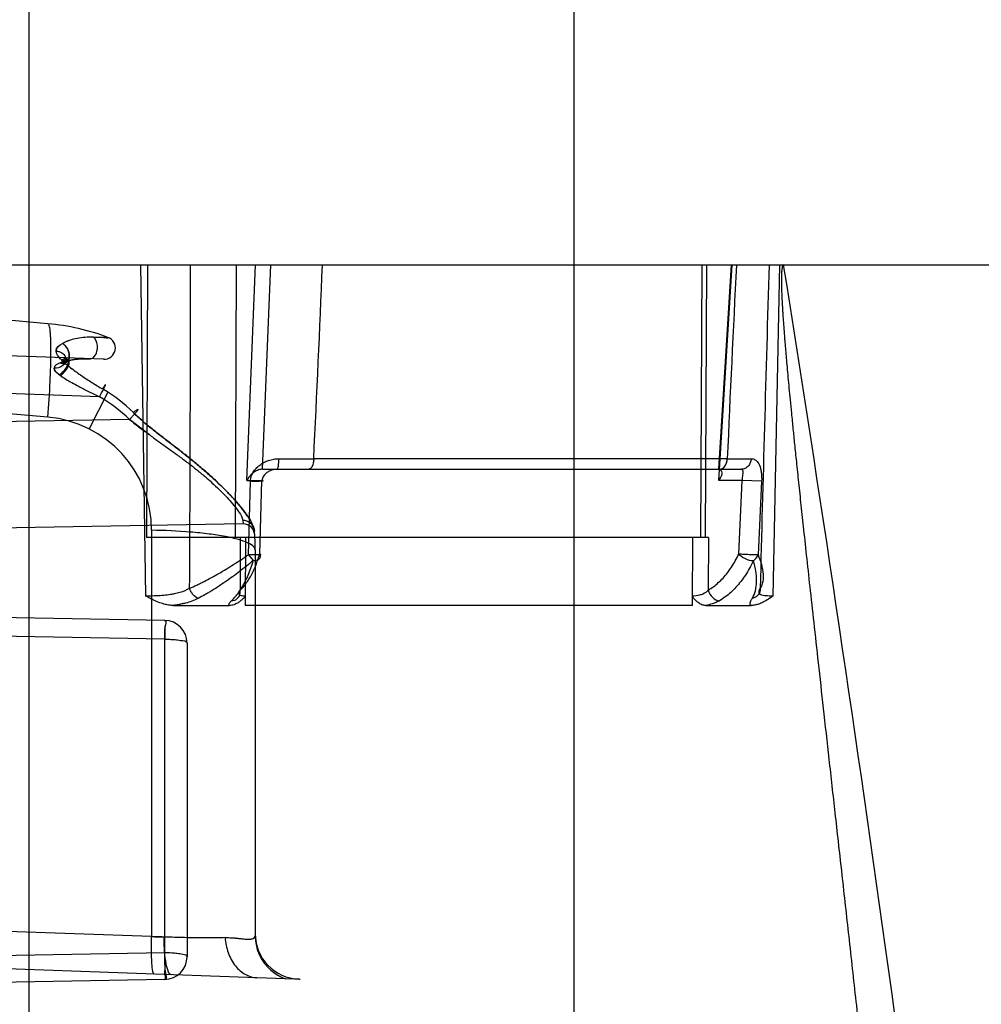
# Model space of a CAD drawing. Header units: millimetres. Extents: x 0 to 297, y 0 to 210.
# Tile 331 of 499: x 145.053 to 145.349, y 160.32 to 160.624. Entities that reach past the tile are written whole.
import ezdxf

# ---------------------------------------------------------------- set-up
doc = ezdxf.new("R2010")
doc.units = ezdxf.units.MM
doc.header["$LTSCALE"] = 16.335
doc.layers.get('0').update_dxf_attribs({"linetype": 'CONTINUOUS'})
doc.layers.add('INTFCLR_1', color=7, linetype='CONTINUOUS')
doc.layers.add('INTFCLR_144815', color=7, linetype='CONTINUOUS')

msp = doc.modelspace()

# ---------------------------------------------------------------- linework, layer by layer
at = {"color": 9, "linetype": 'Continuous'}
for p, q in [((145.2238034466, 160.9997287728), (145.2238034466, 147.9284647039)), ((145.0558034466, 160.9289189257), (145.0558034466, 148.0124647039))]:
    msp.add_line(p, q, dxfattribs=at)
at = {"layer": 'INTFCLR_1', "color": 9, "linetype": 'Continuous'}
for p, q in [((145.0617086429, 160.530255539), (144.8596077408, 160.5479370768)), ((145.0788601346, 160.5192806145), (144.8596077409, 160.5269370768)), ((145.0802125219, 160.5260551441), (145.07561002, 160.5261397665)), ((145.0802125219, 160.5260551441), (145.07561002, 160.5261397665)), ((145.0617086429, 160.5014432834), (144.8596077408, 160.5191248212)), ((145.0775744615, 160.5077636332), (144.8596077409, 160.5153751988)), ((145.08012054, 160.5091751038), (145.0744062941, 160.4978334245)), ((145.0868704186, 160.500750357), (144.8596077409, 160.4967834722)), ((145.0929828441, 160.4959953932), (145.0868704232, 160.5007503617)), ((145.1218946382, 160.4685153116), (144.8596077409, 160.4639370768)), ((145.1217662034, 160.4695965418), (145.1218946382, 160.4685153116)), ((145.0936581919, 160.4665764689), (145.0936581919, 160.3413079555)), ((145.1256077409, 160.4605219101), (145.1256077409, 160.3414976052)), ((145.0977299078, 160.4387806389), (144.859607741, 160.4429370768)), ((145.0977299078, 160.4329970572), (145.0365597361, 160.4340647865)), ((145.0977299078, 160.3362950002), (145.0977299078, 160.4329970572)), ((145.1046077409, 160.4317817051), (145.1046077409, 160.3350796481)), ((145.0936581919, 160.3413079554), (145.0151937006, 160.3440479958)), ((145.1261488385, 160.3286292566), (144.859607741, 160.3379370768)), ((145.0977299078, 160.3362950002), (144.8596077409, 160.3321385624)), ((145.0977533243, 160.3350796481), (145.0977299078, 160.3362950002)), ((145.0977299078, 160.3280807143), (144.8596077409, 160.3239242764))]:
    msp.add_line(p, q, dxfattribs=at)
at = {"layer": 'INTFCLR_1', "color": 7, "linetype": 'Continuous'}
for p, q in [((145.0655404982, 160.5142629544), (145.0652225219, 160.5144924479)), ((145.0655404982, 160.5142629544), (145.0652225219, 160.5144924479)), ((145.1163432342, 160.340973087), (145.1182830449, 160.3409450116))]:
    msp.add_line(p, q, dxfattribs=at)
at = {"layer": 'INTFCLR_1', "color": 6, "linetype": 'Continuous'}
for p, q in [((145.1349396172, 160.3283222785), (145.1261488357, 160.3286292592)), ((145.1391191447, 160.3281763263), (145.1349396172, 160.3283222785)), ((145.139119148, 160.3281763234), (145.1395207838, 160.328162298))]:
    msp.add_line(p, q, dxfattribs=at)
at = {"layer": 'INTFCLR_1', "color": 9, "linetype": 'Continuous'}
for centre, radius, start, end in [((145.0556077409, 160.4605219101), 0.07, 69.4211022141, 84.9999999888), ((145.0789822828, 160.5227784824), 0.0035, 267.9999999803, 69.42110221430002), ((145.0535234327, 160.4662171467), 0.048005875, 46.0011571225, 59.9336897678), ((145.0533329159, 160.4673825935), 0.0496408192, 57.3414943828, 59.49129536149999), ((145.0534597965, 160.467579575), 0.0494065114, 45.5731233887, 59.49922458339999), ((145.0586581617, 160.4665764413), 0.0350000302, 4.52433e-05, 84.99995476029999), ((145.1219557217, 160.4650158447), 0.0035, 3.8748852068, 90.9999999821), ((145.0556077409, 160.4605219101), 0.07, 0, 4.926790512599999), ((145.0976077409, 160.4317817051), 0.006999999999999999, 0, 89.000000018), ((145.1145888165, 160.8298348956), 0.4889751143, 267.5466993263, 267.9981576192), ((145.1396077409, 160.342167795), 0.014, 180, 268.0000000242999), ((145.0976077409, 160.3350796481), 0.006999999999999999, 270.9999999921, 359.9999999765)]:
    msp.add_arc(centre, radius, start, end, dxfattribs=at)
for points, knots in [([(145.0617086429, 160.5014432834), (145.0619800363, 160.505107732), (145.0623161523, 160.5104753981), (145.0625762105, 160.5173417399), (145.0626499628, 160.5217353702), (145.0626066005, 160.5249157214), (145.0625024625, 160.5269679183), (145.0623680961, 160.5283799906), (145.0622391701, 160.5293563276), (145.061918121, 160.530237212), (145.0617086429, 160.530255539)], [0, 0, 0, 0, 0.3801706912, 0.556406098, 0.7107188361, 0.8351556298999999, 0.8844600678, 0.9247283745, 0.978244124, 1, 1, 1, 1]), ([(145.0756100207, 160.5261397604), (145.0743931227, 160.526164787), (145.0723521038, 160.5260461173), (145.0691647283, 160.5254341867), (145.0672255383, 160.5247613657), (145.0661548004, 160.5241929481)], [0, 0, 0, 0, 0.3750966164, 0.6264115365, 1, 1, 1, 1]), ([(145.07561002, 160.5261397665), (145.0752049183, 160.5261481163), (145.0739905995, 160.5261415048), (145.0719666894, 160.5259706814), (145.0691771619, 160.5254379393), (145.0672350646, 160.5247661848), (145.0661594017, 160.5241954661)], [0, 0, 0, 0, 0.1249041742, 0.3742031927, 0.6246316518, 1, 1, 1, 1]), ([(145.0744917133, 160.5194331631), (145.0747051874, 160.5194257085), (145.0753784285, 160.5195448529), (145.0764078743, 160.5204733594), (145.0769436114, 160.5220045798), (145.0770182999, 160.5240552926), (145.0764100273, 160.5256143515), (145.07561002, 160.5261397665)], [0, 0, 0, 0, 0.0781257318, 0.2422331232, 0.4779034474, 0.6499345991, 1, 1, 1, 1]), ([(145.0756100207, 160.5261397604), (145.0763758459, 160.5261251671), (145.0771682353, 160.5262334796), (145.0809322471, 160.525785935), (145.0802124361, 160.5260549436)], [0, 0, 0, 0, 0.4991946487, 1, 1, 1, 1]), ([(145.0756100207, 160.5261397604), (145.0763758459, 160.5261251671), (145.0771682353, 160.5262334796), (145.0809322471, 160.525785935), (145.0802124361, 160.5260549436)], [0, 0, 0, 0, 0.4991946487, 1, 1, 1, 1]), ([(145.0654540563, 160.5181834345), (145.0656900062, 160.5180824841), (145.0665236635, 160.5178212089), (145.0681734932, 160.5185889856), (145.0683933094, 160.5205267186), (145.0678742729, 160.5225059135), (145.0669355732, 160.5237204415), (145.0661548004, 160.5241929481)], [0, 0, 0, 0, 0.0879137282, 0.2933021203, 0.5175608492, 0.687375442, 1, 1, 1, 1]), ([(145.0661594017, 160.5241954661), (145.0664141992, 160.5240411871), (145.067140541, 160.5234597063), (145.0679476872, 160.5222442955), (145.0683471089, 160.5206926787), (145.0682606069, 160.5191052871), (145.067039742, 160.5177948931), (145.0658844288, 160.5180028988), (145.0654584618, 160.5181851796)], [0, 0, 0, 0, 0.1014552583, 0.3141325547, 0.4829828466, 0.6408528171, 0.8421864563, 1, 1, 1, 1]), ([(145.0642174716, 160.521858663), (145.0645383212, 160.5218285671), (145.0654276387, 160.5216453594), (145.066818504, 160.5208789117), (145.0675697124, 160.5189202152), (145.0661819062, 160.5169053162), (145.0645231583, 160.516501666), (145.0635988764, 160.5165269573)], [0, 0, 0, 0, 0.1044163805, 0.2930163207, 0.4924025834, 0.7004068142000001, 1, 1, 1, 1]), ([(145.0662249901, 160.5187590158), (145.0659772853, 160.5189940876), (145.0651211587, 160.5198520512), (145.0642134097, 160.5209590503), (145.0642178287, 160.5218586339)], [0, 0, 0, 0, 0.2751553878, 1, 1, 1, 1]), ([(145.0662229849, 160.5187608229), (145.0659753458, 160.5189956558), (145.0651167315, 160.5198536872), (145.0642324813, 160.5209597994), (145.0642174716, 160.521858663)], [0, 0, 0, 0, 0.2751657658, 1, 1, 1, 1]), ([(145.0654540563, 160.5181834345), (145.0661478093, 160.5184525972), (145.067606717, 160.5188680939), (145.0706216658, 160.5193845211), (145.0729460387, 160.5194871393), (145.0744917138, 160.5194331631)], [0, 0, 0, 0, 0.2434256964, 0.4940639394, 1, 1, 1, 1]), ([(145.0744917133, 160.5194331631), (145.074105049, 160.5194466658), (145.072947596, 160.5194639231), (145.0710207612, 160.5193777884), (145.0683735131, 160.5190395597), (145.0665119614, 160.5185936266), (145.0654584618, 160.5181851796)], [0, 0, 0, 0, 0.1266139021, 0.378755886, 0.6302353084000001, 1, 1, 1, 1]), ([(145.0655441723, 160.5142681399), (145.0657962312, 160.5144457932), (145.066522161, 160.5150445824), (145.0672883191, 160.5159401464), (145.067850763, 160.516871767), (145.0681738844, 160.5176205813), (145.0684569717, 160.5185166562), (145.0675667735, 160.519518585), (145.0666797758, 160.5190303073), (145.0662229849, 160.5187608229)], [0, 0, 0, 0, 0.1214955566, 0.3696105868, 0.4606686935, 0.5472038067, 0.6972026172, 0.7910452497, 1, 1, 1, 1]), ([(145.0662229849, 160.5187608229), (145.0671108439, 160.5179098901), (145.0685697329, 160.5167548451), (145.0705670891, 160.5152823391), (145.0721108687, 160.5142044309), (145.0736808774, 160.5131531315), (145.0752765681, 160.51212841), (145.0768948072, 160.5111266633), (145.0779864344, 160.5104755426), (145.0785340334, 160.5101507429)], [0, 0, 0, 0, 0.2452048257, 0.3698405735, 0.4949615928, 0.6205411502, 0.7465722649, 0.8730540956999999, 1, 1, 1, 1]), ([(145.0655461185, 160.5142667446), (145.0653309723, 160.5144196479), (145.0645657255, 160.5150098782), (145.0635961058, 160.5157883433), (145.0635988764, 160.5165269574)], [0, 0, 0, 0, 0.2632704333, 1, 1, 1, 1]), ([(145.0635988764, 160.5165269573), (145.0636046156, 160.516048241), (145.0643435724, 160.5151700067), (145.0651110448, 160.514576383), (145.0655441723, 160.5142681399)], [0, 0, 0, 0, 0.4738395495, 1, 1, 1, 1]), ([(145.0655441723, 160.5142681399), (145.0660918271, 160.5138787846), (145.0672437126, 160.5131333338), (145.069167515, 160.5120152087), (145.0710397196, 160.5109987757), (145.0728279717, 160.5100731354), (145.0743895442, 160.5092903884), (145.0759738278, 160.5085206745), (145.0770389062, 160.5080151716), (145.0775744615, 160.5077636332)], [0, 0, 0, 0, 0.1472520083, 0.3003943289, 0.4875634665, 0.6140216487, 0.7416484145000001, 0.8703383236, 1, 1, 1, 1]), ([(145.0775744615, 160.5077636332), (145.0777340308, 160.5080331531), (145.0780233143, 160.5085284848), (145.0784556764, 160.5093053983), (145.0788954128, 160.5100829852), (145.0798814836, 160.5122244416), (145.078805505, 160.5105801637), (145.0785339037, 160.5101504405)], [0, 0, 0, 0, 0.1677360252, 0.3115812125, 0.4584944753, 0.7277578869, 1, 1, 1, 1]), ([(145.0775744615, 160.5077636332), (145.0777340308, 160.5080331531), (145.0780233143, 160.5085284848), (145.0784556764, 160.5093053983), (145.0788954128, 160.5100829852), (145.0798814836, 160.5122244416), (145.078805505, 160.5105801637), (145.0785339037, 160.5101504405)], [0, 0, 0, 0, 0.1677360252, 0.3115812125, 0.4584944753, 0.7277578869, 1, 1, 1, 1]), ([(145.0880442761, 160.5028629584), (145.0882249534, 160.5030294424), (145.088597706, 160.5033587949), (145.0889382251, 160.5036358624), (145.0894775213, 160.5040047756), (145.0892979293, 160.5034030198), (145.0888711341, 160.5030013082), (145.0882595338, 160.5022021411), (145.0875628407, 160.5014642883), (145.0870924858, 160.5009737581), (145.0868704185, 160.500750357)], [0, 0, 0, 0, 0.1274989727, 0.2379364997, 0.2962114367, 0.3383182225, 0.4667985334, 0.648665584, 0.8365324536, 1, 1, 1, 1]), ([(145.1253490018, 160.4665337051), (145.1253095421, 160.4669914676), (145.1249615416, 160.4680516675), (145.1240795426, 160.4697187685), (145.1230347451, 160.4712841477), (145.1220081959, 160.4726676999), (145.1207869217, 160.4742056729), (145.1190734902, 160.476197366), (145.1172047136, 160.4781868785), (145.1155851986, 160.4798103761), (145.1138687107, 160.481481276), (145.111621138, 160.4835504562), (145.1088112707, 160.4859965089), (145.1063801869, 160.4880003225), (145.1043905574, 160.4895915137), (145.1023791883, 160.4911756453), (145.0998465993, 160.4931262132), (145.0968046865, 160.4954540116), (145.0937894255, 160.497806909), (145.0913356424, 160.4998399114), (145.0894289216, 160.5015354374), (145.0884988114, 160.5024123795), (145.0880442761, 160.5028629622)], [0, 0, 0, 0, 0.0262077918, 0.0625147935, 0.1076466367, 0.1333247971, 0.160792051, 0.2196448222, 0.2831306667, 0.3164383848, 0.3504428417, 0.419762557, 0.4906631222, 0.5629168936, 0.5994473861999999, 0.6359814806, 0.7089550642, 0.7817839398, 0.8544693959, 0.9271063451, 0.9634929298, 1, 1, 1, 1]), ([(145.0880442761, 160.5028629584), (145.0884992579, 160.5024148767), (145.089427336, 160.5015379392), (145.0913346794, 160.4998391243), (145.0937991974, 160.497799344), (145.0963256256, 160.4958293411), (145.0983609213, 160.4942631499), (145.1003963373, 160.4927043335), (145.102922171, 160.4907556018), (145.1059072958, 160.4883916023), (145.1088194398, 160.4859869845), (145.1111763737, 160.4839367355), (145.1130048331, 160.4822763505), (145.1147488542, 160.4806364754), (145.1168064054, 160.478607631), (145.1187342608, 160.4765561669), (145.1201565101, 160.4749415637), (145.1214162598, 160.4734320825), (145.1227808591, 160.4716666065), (145.1240847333, 160.4697027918), (145.1249612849, 160.4680388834), (145.1253098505, 160.4669888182), (145.1253490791, 160.4665337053)], [0, 0, 0, 0, 0.0364257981, 0.0728155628, 0.1456820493, 0.2188557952, 0.2555551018, 0.2921739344, 0.3650968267, 0.4375280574, 0.5093685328, 0.5805020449, 0.6156962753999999, 0.6502472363, 0.7170498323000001, 0.7804894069, 0.8107815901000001, 0.8397749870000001, 0.8926244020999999, 0.9380246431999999, 0.9739432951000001, 1, 1, 1, 1]), ([(145.0868704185, 160.500750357), (145.0873186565, 160.5003683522), (145.0882223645, 160.4996107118), (145.0900750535, 160.4981431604), (145.0924487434, 160.4963705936), (145.0948606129, 160.4946446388), (145.0967951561, 160.4932706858), (145.0987163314, 160.4919051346), (145.1010878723, 160.4902021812), (145.1038756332, 160.4881394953), (145.1065791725, 160.4860509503), (145.1087632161, 160.4842808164), (145.1104493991, 160.4828504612), (145.1120496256, 160.4814472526), (145.1139345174, 160.4797186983), (145.1165840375, 160.4771023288), (145.1188804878, 160.4745916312), (145.1207814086, 160.4719300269), (145.1216719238, 160.4705009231), (145.1217662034, 160.4695965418)], [0, 0, 0, 0, 0.0374251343, 0.0749314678, 0.1501790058, 0.2256536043, 0.2633981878, 0.3009639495, 0.3754368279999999, 0.4489294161, 0.5213263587, 0.5925162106, 0.6275579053, 0.6618291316, 0.7277700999, 0.7899772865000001, 0.8987304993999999, 0.9422177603, 1, 1, 1, 1]), ([(145.1253490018, 160.4665337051), (145.1253140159, 160.4669395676), (145.1248839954, 160.4685804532), (145.1230182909, 160.469637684), (145.1217662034, 160.4695965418)], [0, 0, 0, 0, 0.2453828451, 1, 1, 1, 1]), ([(145.1253490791, 160.4665337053), (145.1252774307, 160.4673648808), (145.1244065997, 160.469046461), (145.1226229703, 160.4696246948), (145.1217662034, 160.4695965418)], [0, 0, 0, 0, 0.4932096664, 1, 1, 1, 1]), ([(145.1256077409, 160.4605219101), (145.1256077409, 160.4615457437), (145.1232488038, 160.462822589), (145.1202167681, 160.4638224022), (145.1160947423, 160.4647444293), (145.1111782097, 160.4654818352), (145.1035819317, 160.4662571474), (145.0976668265, 160.4665155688), (145.0936581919, 160.4665764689)], [0, 0, 0, 0, 0.0925205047, 0.1855552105, 0.3114203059, 0.4650078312, 0.6377109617, 1, 1, 1, 1]), ([(145.0977299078, 160.4387806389), (145.098401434, 160.4387689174), (145.0975233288, 160.4366137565), (145.0978365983, 160.4350257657), (145.0977401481, 160.4336857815), (145.0977299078, 160.4329970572)], [0, 0, 0, 0, 0.3483482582, 0.6427453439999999, 1, 1, 1, 1]), ([(145.0977299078, 160.4329970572), (145.0977380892, 160.4335473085), (145.0978054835, 160.4346680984), (145.097544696, 160.4363100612), (145.0985919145, 160.4387655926), (145.0977299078, 160.4387806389)], [0, 0, 0, 0, 0.2854314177, 0.5528332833, 1, 1, 1, 1]), ([(145.0977299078, 160.4329970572), (145.0982083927, 160.4329956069), (145.0992568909, 160.4329699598), (145.1009390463, 160.4328880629), (145.1025466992, 160.4325825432), (145.1046077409, 160.4325169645), (145.1046077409, 160.4317817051)], [0, 0, 0, 0, 0.2030714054, 0.4501255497, 0.6879536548, 1, 1, 1, 1]), ([(145.0943897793, 160.3297383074), (145.0943001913, 160.3297414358), (145.0941273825, 160.3300754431), (145.0939146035, 160.3310991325), (145.0937617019, 160.3328091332), (145.0936700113, 160.3349067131), (145.0936121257, 160.3376741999), (145.0936283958, 160.3398324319), (145.0936581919, 160.3413079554)], [0, 0, 0, 0, 0.0230201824, 0.0768955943, 0.2909468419, 0.4451714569, 0.6210090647, 1, 1, 1, 1]), ([(145.1163432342, 160.340973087), (145.1147455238, 160.3409296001), (145.1113113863, 160.340891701), (145.1058662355, 160.3409294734), (145.0999021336, 160.3410672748), (145.0957749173, 160.341217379), (145.0936581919, 160.3413079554)], [0, 0, 0, 0, 0.2113104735, 0.4539993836, 0.7198930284, 1, 1, 1, 1]), ([(145.0997796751, 160.3295500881), (145.0993810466, 160.3295640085), (145.0985327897, 160.3308678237), (145.0980504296, 160.3332284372), (145.0975762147, 160.3369245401), (145.0975081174, 160.3396810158), (145.0975081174, 160.3411582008)], [0, 0, 0, 0, 0.0986461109, 0.3139044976, 0.6346728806, 1, 1, 1, 1]), ([(145.1163432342, 160.340973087), (145.1170480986, 160.3409824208), (145.1183760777, 160.3409671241), (145.1202321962, 160.3407949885), (145.1218251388, 160.3406119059), (145.1231452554, 160.3404803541), (145.1241920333, 160.3404932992), (145.1251072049, 160.3406281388), (145.1256077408, 160.3411671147), (145.1256077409, 160.341497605)], [0, 0, 0, 0, 0.2178561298, 0.4099614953, 0.5757770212, 0.7134674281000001, 0.8198391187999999, 0.8978625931, 1, 1, 1, 1]), ([(145.1163432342, 160.340973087), (145.1164552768, 160.3394105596), (145.1170687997, 160.3363116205), (145.119188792, 160.3322468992), (145.1223596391, 160.3294089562), (145.1249521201, 160.3286710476), (145.1261488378, 160.3286292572)], [0, 0, 0, 0, 0.2745585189, 0.5464650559, 0.7901301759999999, 1, 1, 1, 1]), ([(145.1256077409, 160.3414976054), (145.1256077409, 160.3401041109), (145.1259316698, 160.3379638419), (145.126996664, 160.3352999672), (145.1281278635, 160.3333951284), (145.1295497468, 160.3316955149), (145.1317109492, 160.3298048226), (145.1336238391, 160.3287868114), (145.1349396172, 160.3283222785)], [0, 0, 0, 0, 0.2434508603, 0.3707973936, 0.4997701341, 0.6287771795, 0.7562211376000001, 1, 1, 1, 1]), ([(145.0977299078, 160.3280807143), (145.0982084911, 160.328089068), (145.0975741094, 160.3298181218), (145.0978598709, 160.3310472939), (145.0977588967, 160.3329981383), (145.0977671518, 160.3342871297), (145.0977533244, 160.3350796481)], [0, 0, 0, 0, 0.2051209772, 0.4350040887, 0.6603263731, 1, 1, 1, 1]), ([(145.0977533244, 160.3350796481), (145.0977615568, 160.3346078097), (145.0977650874, 160.333656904), (145.0978324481, 160.3321657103), (145.0976030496, 160.3305569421), (145.098626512, 160.3280963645), (145.0977299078, 160.3280807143)], [0, 0, 0, 0, 0.2022457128, 0.4126716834, 0.6156854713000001, 1, 1, 1, 1]), ([(145.1046077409, 160.3350796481), (145.1046077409, 160.335566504), (145.1029931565, 160.3358263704), (145.1016162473, 160.3361093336), (145.0996761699, 160.3362543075), (145.098444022, 160.3362928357), (145.0977299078, 160.3362950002)], [0, 0, 0, 0, 0.206003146, 0.4709635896, 0.6978356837, 1, 1, 1, 1])]:
    msp.add_open_spline(points, degree=3, knots=knots, dxfattribs=at)
for points in [[(145.0642174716, 160.521858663), (145.0642005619, 160.5228713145), (145.0652673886, 160.5237158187), (145.0661594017, 160.5241954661)], [(145.0642178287, 160.5218586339), (145.0642048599, 160.5228696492), (145.0652657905, 160.5237113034), (145.0661548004, 160.5241929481)], [(145.0654584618, 160.5181851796), (145.0646849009, 160.5178829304), (145.063558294, 160.5173564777), (145.0635988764, 160.5165269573)]]:
    msp.add_open_spline(points, degree=3, dxfattribs=at)
at = {"layer": 'INTFCLR_1', "color": 7, "linetype": 'Continuous'}
for points, knots in [([(145.0652225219, 160.5144924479), (145.0654812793, 160.5146613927), (145.0662279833, 160.5152390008), (145.0670172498, 160.5161227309), (145.0675927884, 160.5170529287), (145.0679277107, 160.5178115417), (145.0682003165, 160.5187341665), (145.0672984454, 160.519768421), (145.0663708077, 160.5193266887), (145.0658943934, 160.5190673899)], [0, 0, 0, 0, 0.1198156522, 0.3648095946, 0.4550314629, 0.5410590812, 0.6919507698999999, 0.7896980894, 1, 1, 1, 1]), ([(145.0655461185, 160.5142667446), (145.0657981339, 160.5144444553), (145.0665239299, 160.5150433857), (145.0672899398, 160.5159390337), (145.0678522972, 160.5168706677), (145.0681753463, 160.5176194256), (145.0684584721, 160.5185152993), (145.0675684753, 160.5195171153), (145.0666816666, 160.5190285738), (145.0662249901, 160.5187590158)], [0, 0, 0, 0, 0.1215064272, 0.3696419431, 0.4607052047, 0.5472429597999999, 0.6972355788, 0.7910489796, 1, 1, 1, 1]), ([(145.0658943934, 160.5190673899), (145.0660834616, 160.5188756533), (145.0666482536, 160.5183621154), (145.0676947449, 160.5174574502), (145.0690647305, 160.5163872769), (145.0705722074, 160.5152793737), (145.0721130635, 160.5142029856), (145.0736811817, 160.513152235), (145.0752763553, 160.5121285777), (145.0768945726, 160.5111270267), (145.0779858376, 160.5104749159), (145.0785339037, 160.5101504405)], [0, 0, 0, 0, 0.0521278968, 0.1476634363, 0.2677795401, 0.38851834, 0.5098067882, 0.6316064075, 0.7539100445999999, 0.8767026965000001, 1, 1, 1, 1]), ([(145.1191289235, 160.3408896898), (145.1195835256, 160.3408531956), (145.1205569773, 160.3407548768), (145.1221406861, 160.3405959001), (145.1237319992, 160.3403477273), (145.1256077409, 160.3407950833), (145.1256077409, 160.3414976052)], [0, 0, 0, 0, 0.2025901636, 0.438241, 0.6879301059, 1, 1, 1, 1])]:
    msp.add_open_spline(points, degree=3, knots=knots, dxfattribs=at)
at = {"layer": 'INTFCLR_144815', "color": 6, "linetype": 'Continuous'}
for p, q in [((144.1666077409, 160.5483959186), (145.4753831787, 160.5483959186)), ((145.1269968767, 160.4592544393), (145.1276993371, 160.4818959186)), ((145.2746940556, 160.4592544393), (145.2757845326, 160.4818959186)), ((145.265401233, 160.4643959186), (145.0921318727, 160.4643959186)), ((145.1225592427, 160.4462815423), (145.1225485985, 160.4433955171)), ((145.2604087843, 160.4433955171), (145.2604253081, 160.4462815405)), ((145.1003575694, 160.4433959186), (145.1176241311, 160.4433959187)), ((145.1226081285, 160.4433955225), (145.1225485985, 160.4433955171)), ((145.2604087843, 160.4433955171), (145.2603582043, 160.4433955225)), ((145.2645157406, 160.4433959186), (145.2785389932, 160.4433959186))]:
    msp.add_line(p, q, dxfattribs=at)
at = {"layer": 'INTFCLR_144815', "color": 9, "linetype": 'Continuous'}
for p, q in [((145.0918631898, 160.4462814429), (145.0903431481, 160.5483959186)), ((145.0924414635, 160.548395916), (145.0921314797, 160.464395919)), ((145.1196946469, 160.5483959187), (145.1193846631, 160.464395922)), ((145.1230489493, 160.4818959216), (145.1257246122, 160.5483959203)), ((145.1278653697, 160.4853972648), (145.1304001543, 160.5483959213)), ((145.2633583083, 160.5483959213), (145.2628770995, 160.4643959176)), ((145.2644154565, 160.4643959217), (145.2648966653, 160.5483959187)), ((145.272369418, 160.5483959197), (145.2684344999, 160.4853972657)), ((145.2685654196, 160.4818959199), (145.2727190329, 160.5483959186)), ((145.2873133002, 160.5483959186), (145.2852525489, 160.4462814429)), ((145.2711637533, 160.4886014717), (145.1436513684, 160.4886014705)), ((145.1278477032, 160.4853959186), (145.2755631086, 160.4853959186)), ((145.1230489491, 160.4818959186), (145.1276993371, 160.4818959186)), ((145.1235060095, 160.459035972), (145.1241559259, 160.4816732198)), ((145.2757845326, 160.4818959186), (145.2685654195, 160.4818959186)), ((145.2817499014, 160.4816732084), (145.2757845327, 160.4818959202)), ((145.2817498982, 160.4816732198), (145.2806430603, 160.459035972)), ((145.1210106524, 160.4643959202), (145.1209506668, 160.4481316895)), ((145.1226081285, 160.4433955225), (145.122685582, 160.4643959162)), ((145.2604784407, 160.4643959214), (145.2603582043, 160.4433955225)), ((145.265401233, 160.4643959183), (145.2653081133, 160.4481316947)), ((145.1235060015, 160.4590359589), (145.1250159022, 160.4572260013)), ((145.2603585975, 160.4433955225), (145.1226076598, 160.4433955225))]:
    msp.add_line(p, q, dxfattribs=at)
for centre, radius, start, end in [((126.917929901, 160.547876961), 18.1877251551, 359.6875292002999, 0.0016348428), ((138.8345794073, 160.8008379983), 6.3167935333, 357.1667384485, 357.7096420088), ((152.6489741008, 160.167055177), 7.3848139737, 177.0400152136, 177.5044636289), ((167.1494631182, 159.8964065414), 21.8751286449, 178.2920432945, 178.5532993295), ((145.1495573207, 164.6031552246), 4.114557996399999, 269.7679939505, 269.9177585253), ((145.2696821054, 161.7798078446), 1.2912072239, 270.0657463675, 270.3927239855)]:
    msp.add_arc(centre, radius, start, end, dxfattribs=at)
at = {"layer": 'INTFCLR_144815', "color": 7, "linetype": 'Continuous'}
msp.add_open_spline([(145.2885356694, 160.5483959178), (145.2881768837, 160.5484027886), (145.2880291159, 160.547272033), (145.2879020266, 160.5462995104), (145.2878541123, 160.5450422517), (145.2878390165, 160.5438481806), (145.2878490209, 160.5426019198), (145.2878770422, 160.5413239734), (145.287926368, 160.5398406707), (145.2879877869, 160.5384264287), (145.2880571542, 160.5370496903), (145.2881218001, 160.5358805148), (145.2881947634, 160.5346558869), (145.2882763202, 160.5333681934), (145.2883739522, 160.531911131), (145.2884909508, 160.5302555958), (145.2886240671, 160.5284626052), (145.2887751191, 160.5265130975), (145.2889464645, 160.5243850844), (145.2891395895, 160.5220718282), (145.2893573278, 160.5195455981), (145.2896055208, 160.5167483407), (145.2898875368, 160.5136574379), (145.2902022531, 160.5102939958), (145.2905545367, 160.5066125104), (145.290964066, 160.5024222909), (145.2914181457, 160.4978694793), (145.2919235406, 160.4928903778), (145.2924898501, 160.4873974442), (145.2931482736, 160.481105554), (145.2938898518, 160.4741151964), (145.2947322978, 160.4662672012), (145.2956839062, 160.4574949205), (145.2967801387, 160.4474807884), (145.2980195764, 160.4362432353), (145.299427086, 160.4235576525), (145.3010135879, 160.4093195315), (145.3027543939, 160.393734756), (145.3046438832, 160.3768277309), (145.3066454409, 160.3588961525), (145.3087705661, 160.3398031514), (145.3109834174, 160.3198358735), (145.3132747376, 160.2990441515), (145.3156271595, 160.2775527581), (145.3180548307, 160.255198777), (145.3205695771, 160.2318356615), (145.323149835, 160.207623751), (145.3257579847, 160.182885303), (145.3283819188, 160.1577137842), (145.3310417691, 160.1318902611), (145.3337731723, 160.1050316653), (145.3356055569, 160.0867676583), (145.336537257, 160.0774146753)], degree=3, knots=[0, 0, 0, 0, 0.0022727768, 0.0047552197, 0.0072724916, 0.0099339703, 0.0124032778, 0.0151433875, 0.0180360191, 0.0218007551, 0.0241093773, 0.0267664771, 0.0292170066, 0.0318792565, 0.0349383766, 0.0384659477, 0.0423906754, 0.04632546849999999, 0.0508500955, 0.0559119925, 0.0610273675, 0.0669092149, 0.0736979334, 0.08068481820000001, 0.088304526, 0.0971210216, 0.107349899, 0.1172826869, 0.1288180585, 0.1423236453, 0.1573498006, 0.173339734, 0.1923142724, 0.213234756, 0.2371428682, 0.2639186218, 0.2940716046, 0.3278777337, 0.3632382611, 0.4018184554, 0.4421522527, 0.4849100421, 0.5290549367, 0.5746333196, 0.6218382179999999, 0.6714657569, 0.7234577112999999, 0.7760520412, 0.8290144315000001, 0.8837447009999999, 0.9404699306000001, 1, 1, 1, 1], dxfattribs=at)
at = {"layer": 'INTFCLR_144815', "color": 9, "linetype": 'Continuous'}
for points, knots in [([(145.3977835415, 159.6608423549), (145.3914691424, 159.7281918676), (145.3766880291, 159.8771540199), (145.3512299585, 160.1029226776), (145.3215784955, 160.3315058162), (145.2997373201, 160.4783436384), (145.2885356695, 160.5483959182)], [0, 0, 0, 0, 0.2268957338, 0.5020939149, 0.7620442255, 1, 1, 1, 1]), ([(145.1241558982, 160.4816731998), (145.1241697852, 160.4821555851), (145.1243308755, 160.4831274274), (145.1249322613, 160.4844818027), (145.1258323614, 160.4856876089), (145.1269687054, 160.4867155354), (145.1282882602, 160.487546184), (145.1297482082, 160.4881625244), (145.1312974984, 160.4885479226), (145.1323651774, 160.4886334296), (145.1328964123, 160.4886309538)], [0, 0, 0, 0, 0.1181137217, 0.2378347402, 0.3594376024, 0.4837187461, 0.6108161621, 0.7392842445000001, 0.8699777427, 1, 1, 1, 1]), ([(145.1324303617, 160.4853959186), (145.1325232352, 160.4853959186), (145.1326653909, 160.4858197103), (145.1327726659, 160.4864155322), (145.1328692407, 160.4874697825), (145.1328923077, 160.4882263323), (145.1328964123, 160.4886309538)], [0, 0, 0, 0, 0.08414426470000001, 0.3030464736, 0.6333901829, 1, 1, 1, 1]), ([(145.1436513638, 160.4886014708), (145.1436362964, 160.4881974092), (145.1435237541, 160.4870890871), (145.1429244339, 160.4853959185), (145.1421109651, 160.4853959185)], [0, 0, 0, 0, 0.3320239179, 1, 1, 1, 1]), ([(145.2689318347, 160.4853959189), (145.2698805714, 160.4853959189), (145.2709703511, 160.4868979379), (145.2711417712, 160.4881946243), (145.2711637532, 160.4886014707)], [0, 0, 0, 0, 0.6995672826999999, 1, 1, 1, 1]), ([(145.2785323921, 160.4886309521), (145.2785056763, 160.4882175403), (145.2783236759, 160.4873804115), (145.2776660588, 160.4862943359), (145.2766889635, 160.485563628), (145.2759210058, 160.4853959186), (145.2755631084, 160.4853959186)], [0, 0, 0, 0, 0.2587874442, 0.5254801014, 0.7764298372, 1, 1, 1, 1]), ([(145.2785323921, 160.4886309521), (145.278932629, 160.4886340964), (145.2797709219, 160.4884326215), (145.2808688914, 160.4873486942), (145.2814065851, 160.485909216), (145.2817655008, 160.4839375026), (145.2817958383, 160.4825949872), (145.2817499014, 160.4816732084)], [0, 0, 0, 0, 0.1418255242, 0.289124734, 0.5283846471, 0.6729688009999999, 1, 1, 1, 1]), ([(145.1324303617, 160.4853959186), (145.1316073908, 160.4853959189), (145.1303528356, 160.4850741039), (145.1285779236, 160.4839748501), (145.1277525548, 160.4827621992), (145.1276993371, 160.4818959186)], [0, 0, 0, 0, 0.3914802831, 0.5871408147, 1, 1, 1, 1]), ([(145.2757845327, 160.4818959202), (145.2757960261, 160.4820163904), (145.2758556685, 160.482594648), (145.2759382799, 160.4835558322), (145.276177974, 160.4853959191), (145.2755631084, 160.4853959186)], [0, 0, 0, 0, 0.1022402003, 0.4805367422, 1, 1, 1, 1]), ([(145.1276993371, 160.4818959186), (145.1278121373, 160.4818760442), (145.1283047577, 160.4817008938), (145.1267564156, 160.481648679), (145.125919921, 160.4816248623), (145.1247143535, 160.4816516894), (145.1241558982, 160.4816731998)], [0, 0, 0, 0, 0.0814754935, 0.2371097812, 0.6024523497, 1, 1, 1, 1]), ([(145.1276993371, 160.4818959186), (145.1278121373, 160.4818760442), (145.1283047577, 160.4817008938), (145.1267564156, 160.481648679), (145.125919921, 160.4816248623), (145.1247143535, 160.4816516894), (145.1241558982, 160.4816731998)], [0, 0, 0, 0, 0.0814754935, 0.2371097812, 0.6024523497, 1, 1, 1, 1]), ([(145.1269968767, 160.4592544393), (145.1271076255, 160.4592354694), (145.1275824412, 160.4590503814), (145.1261454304, 160.4590290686), (145.1253001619, 160.4589840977), (145.1241013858, 160.4590142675), (145.1235060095, 160.459035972)], [0, 0, 0, 0, 0.0812653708, 0.2333059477, 0.5691090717, 1, 1, 1, 1]), ([(145.1269968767, 160.4592544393), (145.1271076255, 160.4592354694), (145.1275824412, 160.4590503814), (145.1261454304, 160.4590290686), (145.1253001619, 160.4589840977), (145.1241013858, 160.4590142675), (145.1235060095, 160.459035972)], [0, 0, 0, 0, 0.0812653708, 0.2333059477, 0.5691090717, 1, 1, 1, 1]), ([(145.1250159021, 160.4572260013), (145.1254632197, 160.4572282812), (145.126261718, 160.4572984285), (145.1273597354, 160.4580635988), (145.1271864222, 160.458933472), (145.1269968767, 160.4592544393)], [0, 0, 0, 0, 0.3810159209, 0.6824976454, 1, 1, 1, 1]), ([(145.2653081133, 160.4481316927), (145.2658525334, 160.4484525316), (145.2669247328, 160.4491670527), (145.2684423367, 160.4504179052), (145.2698860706, 160.4518563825), (145.2712456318, 160.4534728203), (145.2725114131, 160.4552548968), (145.2736745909, 160.4571892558), (145.2743663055, 160.4585521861), (145.2746940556, 160.4592544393)], [0, 0, 0, 0, 0.1283808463, 0.2611872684, 0.3989467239, 0.5418423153, 0.6897826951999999, 0.8425585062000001, 1, 1, 1, 1]), ([(145.2746940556, 160.4592544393), (145.2750218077, 160.4589124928), (145.275676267, 160.4583886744), (145.2771559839, 160.4575978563), (145.2783620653, 160.4572106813), (145.2792186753, 160.4572260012)], [0, 0, 0, 0, 0.2813710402, 0.4910558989, 1, 1, 1, 1]), ([(145.2806430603, 160.459035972), (145.2797686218, 160.4589379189), (145.2782772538, 160.4590288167), (145.276296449, 160.4591110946), (145.2751932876, 160.4591993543), (145.2746940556, 160.4592544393)], [0, 0, 0, 0, 0.443158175, 0.7470432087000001, 1, 1, 1, 1]), ([(145.1053845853, 160.44868807), (145.1061254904, 160.449003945), (145.1072378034, 160.4495065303), (145.1087175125, 160.4502193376), (145.1110081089, 160.4513673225), (145.1144502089, 160.4532531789), (145.1190000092, 160.4560196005), (145.1220043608, 160.4580022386), (145.1235060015, 160.4590359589)], [0, 0, 0, 0, 0.1156220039, 0.1751654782, 0.2357739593, 0.4834162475, 0.7382957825, 1, 1, 1, 1]), ([(145.1250159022, 160.4572260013), (145.1236193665, 160.4560730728), (145.1208293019, 160.4538470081), (145.116573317, 160.4507380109), (145.1133358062, 160.4486076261), (145.1111740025, 160.447305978), (145.1097783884, 160.4464988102), (145.1087255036, 160.4459283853), (145.1080230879, 160.4455675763)], [0, 0, 0, 0, 0.2631738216, 0.5185466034, 0.7657138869, 0.8260403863, 0.8852432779, 1, 1, 1, 1]), ([(145.2788523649, 160.4455675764), (145.2793186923, 160.4462826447), (145.2800103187, 160.4479708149), (145.2802527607, 160.4502735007), (145.280182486, 160.4522553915), (145.2799201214, 160.4544504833), (145.2795361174, 160.4561109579), (145.2792186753, 160.4572260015)], [0, 0, 0, 0, 0.2137110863, 0.4471224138, 0.5747957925, 0.7097701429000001, 1, 1, 1, 1]), ([(145.2792186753, 160.4572260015), (145.2793896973, 160.457340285), (145.2800008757, 160.4578169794), (145.2804722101, 160.4584922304), (145.2806430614, 160.4590359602)], [0, 0, 0, 0, 0.2651927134, 1, 1, 1, 1]), ([(145.2806430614, 160.4590359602), (145.2810495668, 160.4580494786), (145.2815735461, 160.4565787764), (145.2820293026, 160.4546158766), (145.2822731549, 160.4528647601), (145.2822414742, 160.4508264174), (145.2817048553, 160.4493121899), (145.2813073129, 160.4486880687)], [0, 0, 0, 0, 0.2985849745, 0.435356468, 0.5632685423, 0.7929187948, 1, 1, 1, 1]), ([(145.1053845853, 160.44868807), (145.1044443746, 160.4481205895), (145.1028683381, 160.4474719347), (145.1008421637, 160.4469791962), (145.0984895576, 160.4465642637), (145.0955465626, 160.4463251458), (145.0930046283, 160.4462744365), (145.0918631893, 160.4462814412)], [0, 0, 0, 0, 0.237331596, 0.3632892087, 0.4506201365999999, 0.7533180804, 1, 1, 1, 1]), ([(145.1080230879, 160.4455675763), (145.1074200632, 160.4457447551), (145.1065882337, 160.4464599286), (145.1058120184, 160.4476152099), (145.1055018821, 160.4483286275), (145.1053845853, 160.44868807)], [0, 0, 0, 0, 0.4493236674, 0.7296994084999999, 1, 1, 1, 1]), ([(145.1183056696, 160.4448677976), (145.1188840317, 160.4448661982), (145.1199131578, 160.4451741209), (145.1209399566, 160.4464576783), (145.1210485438, 160.4475385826), (145.1209516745, 160.4481316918)], [0, 0, 0, 0, 0.3648104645, 0.6209321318, 1, 1, 1, 1]), ([(145.1225592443, 160.4462815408), (145.1224678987, 160.4462820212), (145.1221499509, 160.4462886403), (145.1216513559, 160.4463276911), (145.1211219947, 160.4464454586), (145.1207218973, 160.446683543), (145.1205124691, 160.4473233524), (145.1207751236, 160.4478071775), (145.1209516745, 160.4481316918)], [0, 0, 0, 0, 0.0809537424, 0.281933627, 0.4413708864, 0.5620232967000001, 0.6726012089, 1, 1, 1, 1]), ([(145.2653072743, 160.448131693), (145.2648649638, 160.4476084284), (145.2639696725, 160.4469869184), (145.2622744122, 160.4464268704), (145.2611672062, 160.4462862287), (145.2604253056, 160.4462815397)], [0, 0, 0, 0, 0.3838338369, 0.5843712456, 1, 1, 1, 1]), ([(145.2653072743, 160.448131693), (145.2655273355, 160.4472649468), (145.2663877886, 160.4457495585), (145.2680104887, 160.444865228), (145.2687832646, 160.4448677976)], [0, 0, 0, 0, 0.5364318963, 1, 1, 1, 1]), ([(145.2813073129, 160.4486880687), (145.2813504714, 160.4479870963), (145.2810052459, 160.4468427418), (145.279897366, 160.4458991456), (145.2792027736, 160.4456381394), (145.2788523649, 160.4455675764)], [0, 0, 0, 0, 0.4917123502, 0.7497378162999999, 1, 1, 1, 1]), ([(145.2852525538, 160.4462814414), (145.2848599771, 160.4462783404), (145.2841205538, 160.446281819), (145.2830820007, 160.4463406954), (145.2820483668, 160.446441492), (145.2806036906, 160.4470330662), (145.2810908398, 160.4482150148), (145.2813073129, 160.4486880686)], [0, 0, 0, 0, 0.1969550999, 0.3724100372, 0.5155339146, 0.7390090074, 1, 1, 1, 1]), ([(145.1080230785, 160.4455675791), (145.1067770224, 160.4449267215), (145.1050832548, 160.4443370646), (145.1029931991, 160.4438448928), (145.1017519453, 160.4436025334), (145.1008700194, 160.4434658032), (145.1003576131, 160.4433959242)], [0, 0, 0, 0, 0.5256999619, 0.66525583, 0.8059764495, 1, 1, 1, 1]), ([(145.1176241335, 160.4433959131), (145.1175566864, 160.4434685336), (145.1174316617, 160.4437605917), (145.1177479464, 160.4443279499), (145.1180840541, 160.4446644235), (145.1183056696, 160.4448677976)], [0, 0, 0, 0, 0.1683136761, 0.4891847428, 1, 1, 1, 1]), ([(145.2687832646, 160.4448677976), (145.2684484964, 160.4446704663), (145.2677112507, 160.4443060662), (145.2662886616, 160.4437907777), (145.2651943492, 160.4435275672), (145.2645157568, 160.4433959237)], [0, 0, 0, 0, 0.2571841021, 0.5425188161, 1, 1, 1, 1]), ([(145.278539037, 160.4433959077), (145.2784134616, 160.4434794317), (145.2781807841, 160.4437172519), (145.278169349, 160.4442700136), (145.2784263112, 160.4448866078), (145.2786905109, 160.4453213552), (145.2788523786, 160.4455675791)], [0, 0, 0, 0, 0.1852079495, 0.3765305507, 0.6381398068, 1, 1, 1, 1])]:
    msp.add_open_spline(points, degree=3, knots=knots, dxfattribs=at)
at = {"layer": 'INTFCLR_144815', "color": 6, "linetype": 'Continuous'}
for points, knots in [([(145.1278477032, 160.4853959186), (145.1274447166, 160.4853959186), (145.1265223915, 160.4852059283), (145.1253063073, 160.4845585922), (145.1240333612, 160.4834810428), (145.123345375, 160.4825337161), (145.1230489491, 160.4818959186)], [0, 0, 0, 0, 0.1951235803, 0.4466743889, 0.6594586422, 1, 1, 1, 1]), ([(145.2685654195, 160.4818959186), (145.2688635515, 160.482309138), (145.2692713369, 160.4830609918), (145.2698499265, 160.4844174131), (145.2689808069, 160.4853959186), (145.2684491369, 160.4853959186)], [0, 0, 0, 0, 0.3639540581, 0.6202402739, 1, 1, 1, 1]), ([(145.1209506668, 160.4481316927), (145.1213098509, 160.4484605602), (145.122014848, 160.4491934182), (145.1229888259, 160.4504452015), (145.1239154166, 160.4518831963), (145.1247879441, 160.4534980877), (145.1256005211, 160.4552779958), (145.126347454, 160.4572099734), (145.1267876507, 160.4585583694), (145.1269968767, 160.4592544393)], [0, 0, 0, 0, 0.1141586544, 0.2377600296, 0.3712687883, 0.5146965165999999, 0.6676682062, 0.8296204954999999, 1, 1, 1, 1]), ([(145.1183057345, 160.444867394), (145.1186956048, 160.4452246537), (145.1194662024, 160.4460249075), (145.1205368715, 160.4473950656), (145.1215668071, 160.448986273), (145.1225419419, 160.4507842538), (145.123452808, 160.4527753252), (145.1242891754, 160.4549369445), (145.1247817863, 160.4564462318), (145.1250159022, 160.4572260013)], [0, 0, 0, 0, 0.1115940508, 0.233863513, 0.3664417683, 0.5111264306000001, 0.6651284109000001, 0.8281876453, 1, 1, 1, 1]), ([(145.2792186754, 160.4572260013), (145.278846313, 160.456428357), (145.2780718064, 160.4549065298), (145.2767766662, 160.4527595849), (145.2753796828, 160.4507956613), (145.273878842, 160.4490123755), (145.2722788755, 160.4474177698), (145.2705928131, 160.4460264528), (145.2693947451, 160.4452276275), (145.2687833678, 160.4448673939)], [0, 0, 0, 0, 0.1609095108, 0.3118237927, 0.4579389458, 0.6010096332, 0.7373709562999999, 0.8702871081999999, 1, 1, 1, 1]), ([(145.1003575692, 160.4433959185), (145.0999604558, 160.4433959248), (145.0990985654, 160.4434538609), (145.0977012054, 160.4437226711), (145.0960486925, 160.444241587), (145.0944987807, 160.4449144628), (145.093066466, 160.4456304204), (145.0922790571, 160.4460568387), (145.0918631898, 160.4462814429)], [0, 0, 0, 0, 0.1314509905, 0.2850725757, 0.4699916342, 0.703625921, 0.8435470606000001, 1, 1, 1, 1]), ([(145.1225592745, 160.4462815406), (145.1225578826, 160.4459061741), (145.1217296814, 160.4454666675), (145.121042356, 160.4446919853), (145.120102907, 160.4440725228), (145.118995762, 160.4435504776), (145.1181151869, 160.4433959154), (145.1176241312, 160.4433959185)], [0, 0, 0, 0, 0.1908953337, 0.3769520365, 0.5562510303, 0.7502718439, 1, 1, 1, 1]), ([(145.2645157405, 160.4433959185), (145.2641071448, 160.4433958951), (145.2632820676, 160.4435790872), (145.2621999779, 160.4442143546), (145.2613623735, 160.4451645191), (145.2604223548, 160.4457686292), (145.2604252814, 160.4462815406)], [0, 0, 0, 0, 0.2361165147, 0.4780176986, 0.7035974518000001, 1, 1, 1, 1]), ([(145.2852525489, 160.4462814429), (145.2849284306, 160.446054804), (145.2840559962, 160.4454581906), (145.2827192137, 160.444633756), (145.2812875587, 160.4439510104), (145.2799379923, 160.4435161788), (145.2790331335, 160.44339593), (145.2785389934, 160.4433959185)], [0, 0, 0, 0, 0.1600266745, 0.4276564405, 0.6346891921, 0.8000601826, 1, 1, 1, 1])]:
    msp.add_open_spline(points, degree=3, knots=knots, dxfattribs=at)

doc.saveas('drawing.dxf')
